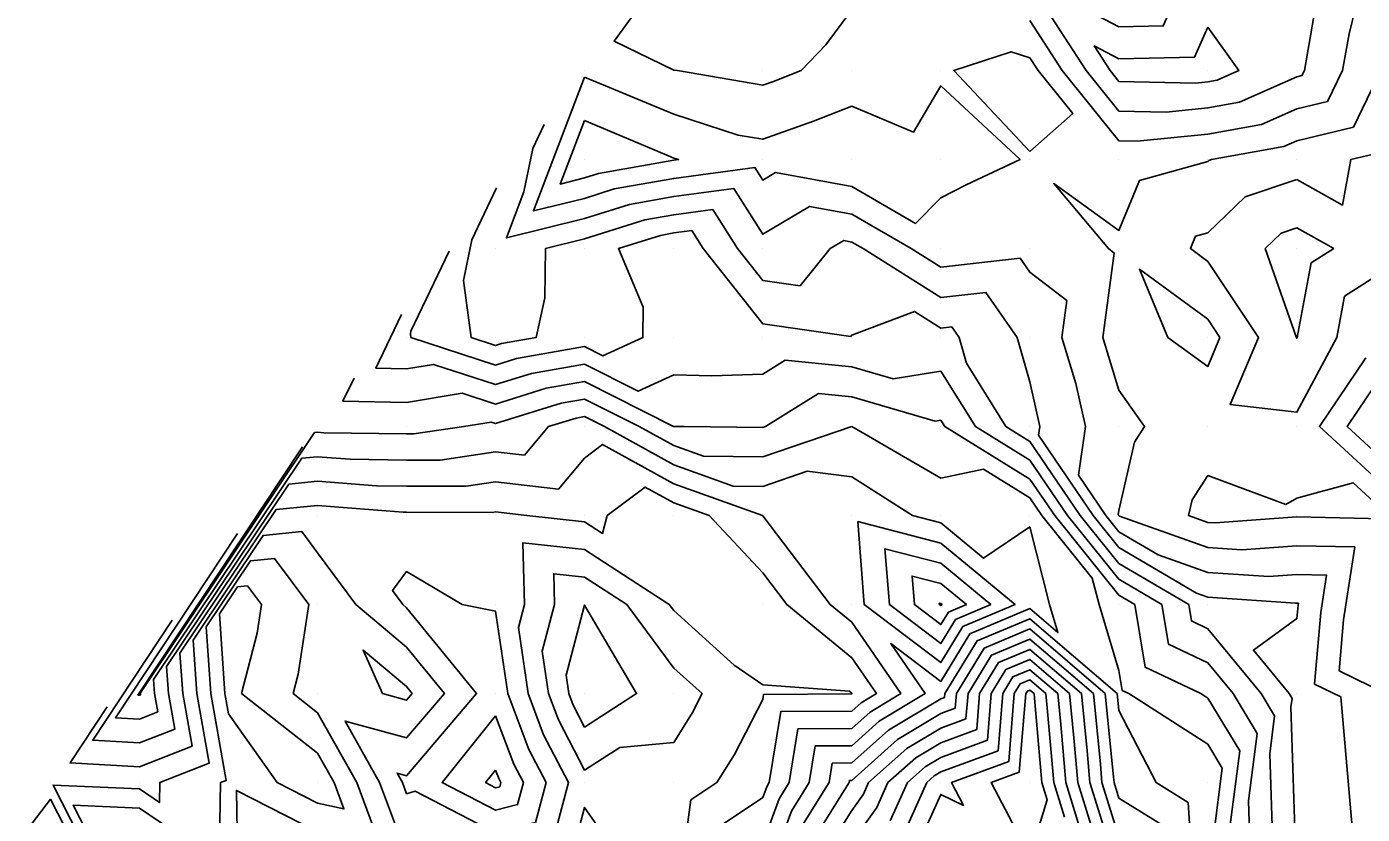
# Model space of a CAD drawing. Extents: x 2188792 to 2191981, y 386090 to 389710.
# Drawn here: x 2190427.5 to 2190577.5, y 388476.7 to 388565.2 of the extents above; entities that cross this region are included whole.
import ezdxf

# ---------------------------------------------------------------- set-up
doc = ezdxf.new("R2010")
doc.units = 0
for name, color, linetype in [('DTM Contours Major', 7, 'Continuous'), ('DTM Contours Minor', 7, 'Continuous'), ('Exist DTM QL2 LIDAR Elevation Point', 7, 'Continuous')]:
    doc.layers.add(name, color=color, linetype=linetype)

msp = doc.modelspace()

# ---------------------------------------------------------------- linework, layer by layer
at = {"layer": 'DTM Contours Major'}
for points in [[(2190561.22, 388559.19), (2190563.63, 388560.25), (2190560.16, 388565.13), (2190558.66, 388561.75), (2190550.16, 388561.56), (2190547.39, 388563.03), (2190549.18, 388560.25), (2190550.16, 388559.03), (2190558.76, 388558.85), (2190560.16, 388559), (2190561.22, 388559.19)], [(2190574.29, 388540.25), (2190570.16, 388542.59), (2190568.41, 388542), (2190566.61, 388540.25), (2190570.07, 388530.34), (2190570.13, 388530.25), (2190570.11, 388530.2), (2190570.16, 388530.19), (2190570.19, 388530.25), (2190571.77, 388538.64), (2190574.29, 388540.25)], [(2190474.92, 388539.95), (2190470.64, 388530.98), (2190470.58, 388530.68), (2190470.64, 388530.25), (2190480.15, 388527.17), (2190482.5, 388527.9), (2190490.15, 388529.24), (2190492.2, 388528.2), (2190496.69, 388530.25), (2190496.73, 388533.68), (2190493.94, 388540.25), (2190498.66, 388541.74), (2190500.16, 388542.01), (2190502.19, 388542.28), (2190503.47, 388540.25), (2190510.16, 388531.8), (2190520.04, 388530.37), (2190520.16, 388530.52), (2190527.22, 388533.19), (2190530.16, 388531.33), (2190531.38, 388531.47), (2190532.23, 388530.25), (2190533.04, 388527.37), (2190537.47, 388520.25), (2190540.16, 388518.59), (2190545.82, 388510.25), (2190550.16, 388504.88), (2190558.02, 388500.25), (2190558.32, 388498.41), (2190560.16, 388497.54), (2190566.14, 388490.25), (2190567.65, 388487.74), (2190567.11, 388483.48), (2190568.09, 388453.34)], [(2190510.16, 388473.44), (2190511.99, 388478.41), (2190513.13, 388480.25), (2190514.11, 388486.29), (2190520.16, 388486.33), (2190522.22, 388488.18), (2190525.66, 388490.25), (2190520.16, 388498.26), (2190517.73, 388500.25), (2190510.16, 388510.21), (2190510.12, 388510.25), (2190500.16, 388513.83), (2190492.17, 388518.23), (2190490.15, 388516.72), (2190487.2, 388513.21), (2190480.15, 388514.03), (2190476.86, 388513.54), (2190470.15, 388513.56), (2190466.79, 388513.61), (2190460.15, 388514.13), (2190456.93, 388513.8), (2190443.2, 388493.3), (2190443.42, 388490.25), (2190444.12, 388486.27), (2190440.15, 388484.71), (2190434.9, 388485), (2190443.83, 388498.49)], [(2190532.62, 388497.78), (2190538.5, 388500.25), (2190530.16, 388507.16), (2190520.84, 388509.57), (2190521.56, 388500.25), (2190530.16, 388493.74), (2190532.62, 388497.78)], [(2190549.96, 388470.44), (2190546.91, 388480.25), (2190546.61, 388483.8), (2190545.97, 388490.25), (2190540.16, 388495.22), (2190536.65, 388493.75), (2190534.51, 388490.25), (2190534.19, 388486.22), (2190530.16, 388484.73), (2190527.36, 388483.04), (2190524.22, 388480.25), (2190522.96, 388477.44), (2190520.16, 388473.53)], [(2190480.15, 388487.76), (2190474.14, 388480.25), (2190480.15, 388477.14), (2190482.62, 388477.78), (2190483.28, 388480.25), (2190482.2, 388482.3), (2190480.15, 388487.76)]]:
    msp.add_lwpolyline(points, dxfattribs=at)
at = {"layer": 'DTM Contours Minor'}
for points in [[(2190520, 388600.05), (2190493.45, 388563.55), (2190500.16, 388560.32), (2190500.58, 388560.25), (2190510.16, 388558.61), (2190511.36, 388559.04), (2190514.46, 388560.25), (2190517.26, 388563.15), (2190520.16, 388567.07)], [(2190570.16, 388571.43), (2190567.29, 388573.12), (2190560.16, 388572.92), (2190558.24, 388572.17), (2190557.37, 388570.25), (2190555.15, 388565.27), (2190550.16, 388565.16), (2190540.49, 388570.25), (2190540.16, 388570.51), (2190539.89, 388570.52), (2190539.51, 388570.25), (2190540.16, 388570.05), (2190546.48, 388560.25), (2190550.16, 388555.69), (2190555.49, 388555.58), (2190560.16, 388556.06), (2190563.71, 388556.7), (2190570.16, 388559.55), (2190570.72, 388559.69), (2190571, 388560.25), (2190572.38, 388568.04), (2190572.92, 388570.25), (2190570.16, 388571.43)], [(2190540.16, 388565.87), (2190543.79, 388560.25), (2190550.16, 388552.35), (2190552.22, 388552.31), (2190560.16, 388553.12), (2190566.2, 388554.21), (2190570.16, 388555.96), (2190573.61, 388556.8), (2190575.28, 388560.25), (2190576.02, 388564.4), (2190577.45, 388570.25)], [(2190540.16, 388551.17), (2190531.61, 388560.25), (2190538.05, 388562.36), (2190540.16, 388561.7), (2190541.09, 388560.25), (2190544.99, 388555.42), (2190540.16, 388551.17)], [(2190490.15, 388559.53), (2190484.39, 388544.49), (2190490.15, 388545.9), (2190493.46, 388546.95), (2190500.16, 388548.13), (2190509.27, 388549.36), (2190510.16, 388547.96), (2190511.59, 388548.81), (2190520.16, 388547.24), (2190527.32, 388543.09), (2190530.16, 388545.97), (2190533.01, 388547.4), (2190539.07, 388550.25), (2190530.16, 388558.54), (2190527.08, 388553.33), (2190520.16, 388556.24), (2190515.85, 388554.56), (2190510.16, 388552.54), (2190507.4, 388553.01), (2190500.16, 388555.37), (2190491.4, 388559.01), (2190490.15, 388559.53)], [(2190579.57, 388560.25), (2190576.5, 388553.91), (2190570.16, 388552.38), (2190568.69, 388551.72), (2190560.57, 388550.25), (2190560.26, 388550.15), (2190560.16, 388550.05), (2190552.49, 388547.92), (2190550.16, 388542.29), (2190542.85, 388547.56), (2190548.99, 388540.25), (2190549.65, 388539.75), (2190548.37, 388530.25), (2190550.16, 388524.34), (2190553.04, 388520.25), (2190551.9, 388518.5), (2190550.16, 388510.83), (2190550.09, 388510.32), (2190550.14, 388510.25), (2190550.16, 388510.22), (2190550.23, 388510.18), (2190560.16, 388506.68), (2190563.99, 388506.42), (2190570.16, 388506.87), (2190576.65, 388506.73), (2190575.41, 388498.52), (2190574.91, 388492.82), (2190581.96, 388489.35)], [(2190490.15, 388554.66), (2190487.42, 388547.51), (2190490.15, 388548.19), (2190491.72, 388548.68), (2190500.16, 388550.18), (2190500.71, 388550.25), (2190500.16, 388550.43), (2190499.84, 388550.56), (2190490.15, 388554.66)], [(2190485.6, 388554.18), (2190484.32, 388551.51), (2190483.34, 388546.62), (2190481.36, 388541.46), (2190490.15, 388543.62), (2190495.19, 388545.21), (2190500.16, 388546.09), (2190506.91, 388547), (2190510.16, 388541.86), (2190515.42, 388544.99), (2190520.16, 388544.12), (2190526.83, 388540.25), (2190530.16, 388538.15), (2190539.07, 388539.17), (2190540.16, 388537.6), (2190544.33, 388534.42), (2190543.77, 388530.25), (2190545.33, 388525.08), (2190546.41, 388520.25), (2190545.61, 388514.8), (2190548.7, 388510.25), (2190550.16, 388508.44), (2190554.56, 388505.85), (2190560.16, 388503.87), (2190567, 388503.41), (2190570.16, 388503.64), (2190573.49, 388503.57), (2190572.85, 388499.36), (2190572.15, 388491.32), (2190575.1, 388489.87), (2190577.82, 388458.47)], [(2190570.16, 388548.03), (2190564.34, 388546.07), (2190560.16, 388542.02), (2190558.77, 388541.64), (2190558.2, 388540.25), (2190560.16, 388538.82), (2190565.83, 388530.25), (2190562.65, 388522.74), (2190570.16, 388521.86), (2190574.65, 388530.25), (2190575.52, 388534.89), (2190580.16, 388537.85), (2190581.53, 388538.88), (2190581.58, 388540.25), (2190581.18, 388549.24), (2190580.91, 388550.25), (2190580.16, 388552.62), (2190579.39, 388551.02), (2190576.21, 388550.25), (2190575.27, 388545.14), (2190570.16, 388548.03)], [(2190480.26, 388547.07), (2190477.48, 388541.24), (2190476.56, 388536.66), (2190477.42, 388530.25), (2190480.15, 388529.36), (2190480.83, 388529.58), (2190484.7, 388530.25), (2190485.69, 388534.71), (2190485.74, 388540.25), (2190490.15, 388541.34), (2190496.93, 388543.48), (2190500.16, 388544.05), (2190504.55, 388544.64), (2190507.32, 388540.25), (2190510.16, 388536.67), (2190514.35, 388536.06), (2190517.72, 388540.25), (2190519.25, 388541.16), (2190520.16, 388540.99), (2190521.44, 388540.25), (2190530.16, 388534.74), (2190535.23, 388535.32), (2190538.75, 388530.25), (2190540.16, 388525.27), (2190541.28, 388520.25), (2190541.13, 388519.27), (2190547.26, 388510.25), (2190550.16, 388506.66), (2190558.89, 388501.52), (2190560.16, 388501.07), (2190570, 388500.4), (2190570.16, 388500.42), (2190570.33, 388500.41), (2190570.3, 388500.2), (2190570.16, 388498.67), (2190565.27, 388495.14), (2190569.28, 388490.25), (2190569.61, 388489.7), (2190569.49, 388488.76), (2190570.16, 388468.1)], [(2190561.52, 388530.25), (2190560.16, 388532.31), (2190552.47, 388537.94), (2190555.67, 388530.25), (2190560.16, 388527.02), (2190561.52, 388530.25)], [(2190469.59, 388532.83), (2190466.71, 388526.8), (2190470.15, 388526.74), (2190473.16, 388527.24), (2190480.15, 388524.98), (2190484.17, 388526.23), (2190490.15, 388527.27), (2190496.17, 388524.23), (2190500.16, 388526.05), (2190504.44, 388525.97), (2190510.16, 388526.13), (2190512.69, 388527.71), (2190520.16, 388526.96), (2190524.8, 388525.61), (2190530.16, 388526.48), (2190534.04, 388520.25), (2190540.16, 388516.48), (2190544.39, 388510.25), (2190550.16, 388503.1), (2190555, 388500.25), (2190555.72, 388495.81), (2190560.16, 388493.7), (2190562.99, 388490.25), (2190565.7, 388485.78), (2190564.73, 388478.2), (2190565.4, 388457.35)], [(2190577.89, 388527.98), (2190572.68, 388520.25), (2190580.16, 388513.42)], [(2190580.16, 388526.72), (2190575.79, 388520.25), (2190580.16, 388516.26)], [(2190464.25, 388525.71), (2190463, 388523.09), (2190470.15, 388522.96), (2190476.4, 388524), (2190480.15, 388522.79), (2190485.84, 388524.56), (2190490.15, 388525.31), (2190500.14, 388520.26), (2190500.16, 388520.27), (2190501.33, 388520.25), (2190510.16, 388520.15), (2190510.45, 388520.25), (2190516.42, 388523.98), (2190520.16, 388523.61), (2190529.54, 388520.86), (2190530.16, 388520.96), (2190530.6, 388520.25), (2190540.16, 388514.36), (2190542.95, 388510.25), (2190550.16, 388501.32), (2190551.97, 388500.25), (2190553.12, 388493.21), (2190559.36, 388490.25), (2190560.16, 388489.73), (2190563.74, 388483.83), (2190562.34, 388472.92)], [(2190458.45, 388517.98), (2190439.98, 388490.08), (2190440.15, 388490.07), (2190440.28, 388490.12), (2190440.25, 388490.25), (2190440.25, 388490.34), (2190459.81, 388519.58), (2190460.15, 388519.61), (2190460.84, 388519.56), (2190470.15, 388519.42), (2190470.98, 388519.42), (2190476.6, 388520.25), (2190479.65, 388520.76), (2190480.15, 388520.59), (2190487.52, 388522.89), (2190490.15, 388523.35), (2190496.28, 388520.25), (2190500.16, 388518.11), (2190503.49, 388516.92), (2190510.16, 388516.84), (2190520.15, 388520.25), (2190520.16, 388520.25), (2190520.16, 388520.25), (2190520.16, 388520.25), (2190530.16, 388514.47), (2190534.96, 388515.45), (2190540.16, 388512.24), (2190541.51, 388510.25), (2190547.18, 388503.23), (2190547.93, 388500.25), (2190550.16, 388492.85), (2190550.53, 388490.61), (2190551.29, 388490.25), (2190560.16, 388484.55), (2190561.78, 388481.87), (2190559.96, 388467.64)], [(2190451.14, 388508.23), (2190437.44, 388487.54), (2190440.15, 388487.39), (2190442.2, 388488.2), (2190441.84, 388490.25), (2190441.73, 388491.82), (2190458.37, 388516.69), (2190460.15, 388516.87), (2190463.82, 388516.58), (2190470.15, 388516.49), (2190473.92, 388516.48), (2190480.15, 388517.4), (2190483.38, 388517.03), (2190486.09, 388520.25), (2190489.19, 388521.21), (2190490.15, 388521.38), (2190492.4, 388520.25), (2190500.16, 388515.97), (2190506.83, 388513.57), (2190510.16, 388513.53), (2190515.14, 388515.23), (2190520.16, 388514.62), (2190526.97, 388510.25), (2190530.16, 388509.42), (2190534.96, 388505.45), (2190540.16, 388508.97), (2190542.36, 388500.25), (2190543.31, 388497.1), (2190540.16, 388499.8), (2190533.43, 388496.98), (2190530.16, 388491.61), (2190524.54, 388495.86), (2190528.4, 388490.25), (2190523.25, 388487.15), (2190520.16, 388484.39), (2190516.04, 388484.36), (2190515.37, 388480.25), (2190513.37, 388477.03), (2190510.87, 388470.24)], [(2190579.81, 388509.89), (2190570.16, 388510.1), (2190560.98, 388509.43), (2190560.16, 388509.48), (2190557.99, 388510.25), (2190558.39, 388512.02), (2190560.16, 388514.75), (2190568.93, 388511.48), (2190570.16, 388512.2), (2190576.48, 388513.94), (2190580.16, 388510.57)], [(2190505.17, 388475.23), (2190510.16, 388478.57), (2190510.61, 388479.79), (2190510.89, 388480.25), (2190512.18, 388488.22), (2190520.16, 388488.28), (2190521.2, 388489.21), (2190522.93, 388490.25), (2190520.16, 388494.28), (2190512.86, 388500.25), (2190510.16, 388503.8), (2190504.15, 388510.25), (2190500.16, 388511.68), (2190496.95, 388513.45), (2190492.68, 388510.25), (2190492.17, 388508.24), (2190490.15, 388509.55), (2190483.65, 388510.25), (2190480.15, 388510.66), (2190479.8, 388510.6), (2190470.15, 388510.64), (2190469.76, 388510.64), (2190460.15, 388511.39), (2190455.49, 388510.92), (2190444.68, 388494.78), (2190445, 388490.25), (2190446.05, 388484.35), (2190440.15, 388482.03), (2190432.36, 388482.46), (2190436.52, 388488.75)], [(2190470.15, 388472.16), (2190467.12, 388480.25), (2190463.24, 388487.16), (2190470.15, 388485.26), (2190474.4, 388490.25), (2190470.15, 388495.46), (2190464.46, 388500.25), (2190460.15, 388506.08), (2190458.38, 388508.47), (2190454.04, 388508.03), (2190446.16, 388496.26), (2190446.58, 388490.25), (2190447.97, 388482.43), (2190442.42, 388480.25), (2190442.38, 388478.01), (2190440.15, 388479.53), (2190430.44, 388479.96), (2190435.41, 388470.24)], [(2190501, 388470.24), (2190502.09, 388478.31), (2190505, 388480.25), (2190506.98, 388483.42), (2190510.16, 388489.57), (2190510.25, 388490.15), (2190520.16, 388490.22), (2190520.17, 388490.23), (2190520.19, 388490.25), (2190520.16, 388490.29), (2190519.89, 388490.51), (2190510.16, 388491.23), (2190506.95, 388493.45), (2190500.16, 388499.58), (2190499.66, 388500.25), (2190490.15, 388506.44), (2190483.21, 388507.19), (2190483.39, 388500.25), (2190482.71, 388497.69), (2190483.8, 388490.25), (2190485.53, 388485.62), (2190488.35, 388480.25), (2190486.63, 388473.76)], [(2190531.81, 388498.59), (2190535.77, 388500.25), (2190530.16, 388504.9), (2190523.89, 388506.52), (2190524.38, 388500.25), (2190530.16, 388495.87), (2190531.81, 388498.59)], [(2190436.51, 388470.24), (2190432.69, 388477.71), (2190440.15, 388477.38), (2190449.08, 388471.32), (2190449.24, 388480.25), (2190449.89, 388480.5), (2190448.17, 388490.25), (2190447.64, 388497.74), (2190452.6, 388505.15), (2190455.33, 388505.42), (2190459.18, 388500.25), (2190457.98, 388492.42), (2190457.42, 388490.25), (2190460.15, 388488.1), (2190464.56, 388480.25), (2190467.2, 388473.19)], [(2190485.82, 388480.25), (2190483.87, 388483.96), (2190481.51, 388490.25), (2190480.15, 388499.51), (2190476.39, 388500.25), (2190470.15, 388503.95), (2190468.58, 388501.82), (2190469.74, 388500.25), (2190470.15, 388499.9), (2190478.01, 388490.25), (2190470.15, 388481.02), (2190469.08, 388481.31), (2190469.68, 388480.25), (2190470.15, 388478.99), (2190471.11, 388479.29), (2190480.15, 388474.62), (2190484.63, 388475.77), (2190485.82, 388480.25)], [(2190487.2, 388487.29), (2190486.09, 388490.25), (2190485.39, 388495.01), (2190486.78, 388500.25), (2190486.69, 388503.71), (2190490.15, 388503.34), (2190494.9, 388500.25), (2190500.16, 388493.12), (2190503.34, 388490.25), (2190502.26, 388488.14), (2190500.16, 388484.77), (2190494.11, 388484.2), (2190490.15, 388481.65), (2190487.2, 388487.29)], [(2190531.01, 388499.4), (2190533.04, 388500.25), (2190530.16, 388502.63), (2190526.94, 388503.46), (2190527.19, 388500.25), (2190530.16, 388498), (2190531.01, 388499.4)], [(2190451.16, 388502.26), (2190449.12, 388499.22), (2190449.75, 388490.25), (2190450.15, 388487.98), (2190455.61, 388480.25), (2190460.15, 388477.93), (2190463.11, 388477.29), (2190462, 388480.25), (2190460.15, 388483.54), (2190451.62, 388490.25), (2190453.37, 388497.03), (2190453.86, 388500.25), (2190452.28, 388502.37), (2190451.16, 388502.26)], [(2190488.86, 388488.95), (2190488.38, 388490.25), (2190488.07, 388492.33), (2190490.15, 388500.19), (2190495.99, 388490.25), (2190490.15, 388486.49), (2190488.86, 388488.95)], [(2190530.2, 388500.2), (2190530.31, 388500.25), (2190530.16, 388500.37), (2190529.99, 388500.41), (2190530.01, 388500.25), (2190530.16, 388500.13), (2190530.2, 388500.2)], [(2190558.66, 388466.65), (2190557.94, 388478.02), (2190554.36, 388480.25), (2190550.16, 388488.35), (2190549.97, 388490.25), (2190540.16, 388498.65), (2190534.23, 388496.17), (2190530.62, 388490.25), (2190530.59, 388489.82), (2190530.16, 388489.66), (2190524.28, 388486.13), (2190520.16, 388482.45), (2190517.97, 388482.43), (2190517.62, 388480.25), (2190514.75, 388475.65)], [(2190555.25, 388475.34), (2190550.16, 388478.51), (2190549.62, 388480.25), (2190549.57, 388480.84), (2190548.64, 388490.25), (2190540.16, 388497.51), (2190535.04, 388495.37), (2190531.92, 388490.25), (2190531.79, 388488.62), (2190530.16, 388488.01), (2190525.3, 388485.1), (2190520.16, 388480.5), (2190519.9, 388480.5), (2190519.86, 388480.25), (2190516.13, 388474.27)], [(2190550.16, 388474.16), (2190548.26, 388480.25), (2190548.09, 388482.32), (2190547.3, 388490.25), (2190540.16, 388496.37), (2190535.84, 388494.56), (2190533.22, 388490.25), (2190532.99, 388487.42), (2190530.16, 388486.37), (2190526.33, 388484.07), (2190522.05, 388480.25), (2190521.46, 388478.94), (2190520.16, 388477.12), (2190517.51, 388472.89)], [(2190470.79, 388490.25), (2190470.15, 388491.03), (2190465.26, 388495.14), (2190467.43, 388490.25), (2190470.15, 388489.5), (2190470.79, 388490.25)], [(2190547.99, 388472.41), (2190545.55, 388480.25), (2190545.12, 388485.28), (2190544.63, 388490.25), (2190540.16, 388494.08), (2190537.46, 388492.95), (2190535.81, 388490.25), (2190535.39, 388485.02), (2190530.16, 388483.08), (2190528.39, 388482.02), (2190526.4, 388480.25), (2190524.47, 388475.94)], [(2190546.02, 388474.38), (2190544.2, 388480.25), (2190543.64, 388486.76), (2190543.3, 388490.25), (2190540.16, 388492.93), (2190538.26, 388492.14), (2190537.11, 388490.25), (2190536.59, 388483.82), (2190530.16, 388481.44), (2190529.41, 388480.99), (2190528.58, 388480.25), (2190525.97, 388474.43)], [(2190527.47, 388472.93), (2190530.16, 388478.91), (2190532.72, 388477.68), (2190531.37, 388480.25), (2190537.79, 388482.62), (2190538.41, 388490.25), (2190539.07, 388491.34), (2190540.16, 388491.79), (2190541.96, 388490.25), (2190542.16, 388488.24), (2190542.84, 388480.25), (2190544.05, 388476.35)], [(2190540.16, 388471.97), (2190535.81, 388480.25), (2190538.98, 388481.42), (2190539.7, 388490.25), (2190539.88, 388490.53), (2190540.16, 388490.65), (2190540.63, 388490.25), (2190540.68, 388489.73), (2190541.49, 388480.25), (2190542.09, 388478.32), (2190540.16, 388471.97)], [(2190480.15, 388481.66), (2190479.02, 388480.25), (2190480.15, 388479.66), (2190480.62, 388479.78), (2190480.74, 388480.25), (2190480.54, 388480.63), (2190480.15, 388481.66)], [(2190427.48, 388474.91), (2190430.15, 388478.37), (2190434.31, 388470.24)], [(2190460.15, 388474.72), (2190451.03, 388479.37), (2190451.18, 388470.24)], [(2190491.53, 388460.24), (2190491.59, 388468.81), (2190495.14, 388470.24), (2190490.15, 388477.46), (2190488.64, 388471.76), (2190482.75, 388470.24), (2190482.84, 388467.56), (2190480.15, 388468.64), (2190473.58, 388466.82), (2190472.39, 388460.24), (2190480.15, 388452.13), (2190489.77, 388450.63), (2190490.15, 388450.96), (2190491.53, 388460.24)]]:
    msp.add_lwpolyline(points, dxfattribs=at)
at = {"layer": 'Exist DTM QL2 LIDAR Elevation Point'}
for p, q in [((2190490.15, 388560.25), (2190490.15, 388560.25)), ((2190500.16, 388560.25), (2190500.16, 388560.25)), ((2190510.16, 388560.25), (2190510.16, 388560.25)), ((2190520.16, 388560.25), (2190520.16, 388560.25)), ((2190530.16, 388560.25), (2190530.16, 388560.25)), ((2190540.16, 388560.25), (2190540.16, 388560.25)), ((2190550.16, 388560.25), (2190550.16, 388560.25)), ((2190560.16, 388560.25), (2190560.16, 388560.25)), ((2190570.16, 388560.25), (2190570.16, 388560.25)), ((2190490.15, 388550.25), (2190490.15, 388550.25)), ((2190500.16, 388550.25), (2190500.16, 388550.25)), ((2190510.16, 388550.25), (2190510.16, 388550.25)), ((2190520.16, 388550.25), (2190520.16, 388550.25)), ((2190530.16, 388550.25), (2190530.16, 388550.25)), ((2190540.16, 388550.25), (2190540.16, 388550.25)), ((2190550.16, 388550.25), (2190550.16, 388550.25)), ((2190560.16, 388550.25), (2190560.16, 388550.25)), ((2190570.16, 388550.25), (2190570.16, 388550.25)), ((2190480.15, 388540.25), (2190480.15, 388540.25)), ((2190490.15, 388540.25), (2190490.15, 388540.25)), ((2190500.16, 388540.25), (2190500.16, 388540.25)), ((2190510.16, 388540.25), (2190510.16, 388540.25)), ((2190520.16, 388540.25), (2190520.16, 388540.25)), ((2190530.16, 388540.25), (2190530.16, 388540.25)), ((2190540.16, 388540.25), (2190540.16, 388540.25)), ((2190550.16, 388540.25), (2190550.16, 388540.25)), ((2190560.16, 388540.25), (2190560.16, 388540.25)), ((2190570.16, 388540.25), (2190570.16, 388540.25)), ((2190470.15, 388530.25), (2190470.15, 388530.25)), ((2190480.15, 388530.25), (2190480.15, 388530.25)), ((2190490.15, 388530.25), (2190490.15, 388530.25)), ((2190500.16, 388530.25), (2190500.16, 388530.25)), ((2190510.16, 388530.25), (2190510.16, 388530.25)), ((2190520.16, 388530.25), (2190520.16, 388530.25)), ((2190530.16, 388530.25), (2190530.16, 388530.25)), ((2190540.16, 388530.25), (2190540.16, 388530.25)), ((2190550.16, 388530.25), (2190550.16, 388530.25)), ((2190560.16, 388530.25), (2190560.16, 388530.25)), ((2190570.16, 388530.25), (2190570.16, 388530.25)), ((2190460.15, 388520.25), (2190460.15, 388520.25)), ((2190470.15, 388520.25), (2190470.15, 388520.25)), ((2190480.15, 388520.25), (2190480.15, 388520.25)), ((2190490.15, 388520.25), (2190490.15, 388520.25)), ((2190500.16, 388520.25), (2190500.16, 388520.25)), ((2190510.16, 388520.25), (2190510.16, 388520.25)), ((2190520.16, 388520.25), (2190520.16, 388520.25)), ((2190530.16, 388520.25), (2190530.16, 388520.25)), ((2190540.16, 388520.25), (2190540.16, 388520.25)), ((2190550.16, 388520.25), (2190550.16, 388520.25)), ((2190560.16, 388520.25), (2190560.16, 388520.25)), ((2190570.16, 388520.25), (2190570.16, 388520.25)), ((2190460.15, 388510.25), (2190460.15, 388510.25)), ((2190470.15, 388510.25), (2190470.15, 388510.25)), ((2190480.15, 388510.25), (2190480.15, 388510.25)), ((2190490.15, 388510.25), (2190490.15, 388510.25)), ((2190500.16, 388510.25), (2190500.16, 388510.25)), ((2190510.16, 388510.25), (2190510.16, 388510.25)), ((2190520.16, 388510.25), (2190520.16, 388510.25)), ((2190530.16, 388510.25), (2190530.16, 388510.25)), ((2190540.16, 388510.25), (2190540.16, 388510.25)), ((2190550.16, 388510.25), (2190550.16, 388510.25)), ((2190560.16, 388510.25), (2190560.16, 388510.25)), ((2190570.16, 388510.25), (2190570.16, 388510.25)), ((2190450.15, 388500.25), (2190450.15, 388500.25)), ((2190460.15, 388500.25), (2190460.15, 388500.25)), ((2190470.15, 388500.25), (2190470.15, 388500.25)), ((2190480.15, 388500.25), (2190480.15, 388500.25)), ((2190490.15, 388500.25), (2190490.15, 388500.25)), ((2190500.16, 388500.25), (2190500.16, 388500.25)), ((2190510.16, 388500.25), (2190510.16, 388500.25)), ((2190520.16, 388500.25), (2190520.16, 388500.25)), ((2190530.16, 388500.25), (2190530.16, 388500.25)), ((2190540.16, 388500.25), (2190540.16, 388500.25)), ((2190550.16, 388500.25), (2190550.16, 388500.25)), ((2190560.16, 388500.25), (2190560.16, 388500.25)), ((2190570.16, 388500.25), (2190570.16, 388500.25)), ((2190440.15, 388490.25), (2190440.15, 388490.25)), ((2190450.15, 388490.25), (2190450.15, 388490.25)), ((2190460.15, 388490.25), (2190460.15, 388490.25)), ((2190470.15, 388490.25), (2190470.15, 388490.25)), ((2190480.15, 388490.25), (2190480.15, 388490.25)), ((2190490.15, 388490.25), (2190490.15, 388490.25)), ((2190500.16, 388490.25), (2190500.16, 388490.25)), ((2190510.16, 388490.25), (2190510.16, 388490.25)), ((2190520.16, 388490.25), (2190520.16, 388490.25)), ((2190530.16, 388490.25), (2190530.16, 388490.25)), ((2190540.16, 388490.25), (2190540.16, 388490.25)), ((2190550.16, 388490.25), (2190550.16, 388490.25)), ((2190560.16, 388490.25), (2190560.16, 388490.25)), ((2190570.16, 388490.25), (2190570.16, 388490.25)), ((2190430.15, 388480.25), (2190430.15, 388480.25)), ((2190440.15, 388480.25), (2190440.15, 388480.25)), ((2190450.15, 388480.25), (2190450.15, 388480.25)), ((2190460.15, 388480.25), (2190460.15, 388480.25)), ((2190470.15, 388480.25), (2190470.15, 388480.25)), ((2190480.15, 388480.25), (2190480.15, 388480.25)), ((2190490.15, 388480.25), (2190490.15, 388480.25)), ((2190500.16, 388480.25), (2190500.16, 388480.25)), ((2190510.16, 388480.25), (2190510.16, 388480.25)), ((2190520.16, 388480.25), (2190520.16, 388480.25)), ((2190530.16, 388480.25), (2190530.16, 388480.25)), ((2190540.16, 388480.25), (2190540.16, 388480.25)), ((2190550.16, 388480.25), (2190550.16, 388480.25)), ((2190560.16, 388480.25), (2190560.16, 388480.25))]:
    msp.add_line(p, q, dxfattribs=at)

doc.saveas('drawing.dxf')
